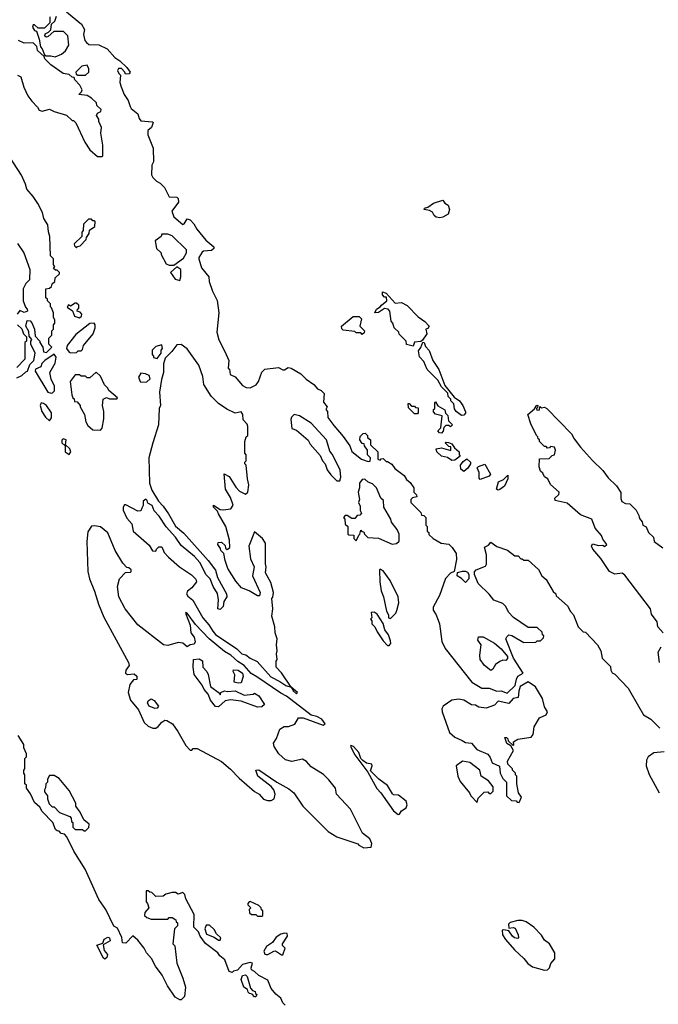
# Model space of a CAD drawing. Extents: x 2029662 to 2246637, y 225654 to 401419.
# Tile 294 of 349: x 2202545 to 2206815, y 255170 to 261755. Entities that reach past the tile are written whole.
import ezdxf

# ---------------------------------------------------------------- set-up
doc = ezdxf.new("R2010")
doc.units = 0

msp = doc.modelspace()

# ---------------------------------------------------------------- linework, layer by layer
at = {"layer": '0CON20XD'}
for points in [[(2202747.5, 261775), (2202747, 261733), (2202710.7, 261699.3), (2202668.3, 261698.3), (2202645, 261720), (2202635, 261720), (2202630, 261705), (2202643.6, 261683.6), (2202657.5, 261677.5), (2202675.7, 261625.7), (2202683, 261573), (2202695, 261560), (2202710, 261520), (2202722.5, 261512.5), (2202753.9, 261513.9), (2202783, 261507), (2202825, 261523.8), (2202852.3, 261547.7), (2202872.5, 261585), (2202867, 261647), (2202837, 261677), (2202773, 261677), (2202735, 261642.5), (2202725, 261637.5), (2202713.3, 261645), (2202715, 261660), (2202738.3, 261671.7), (2202752.5, 261687.5), (2202757.5, 261725), (2202780, 261745), (2202791.2, 261778.8)], [(2202858.3, 261808.3), (2202957.5, 261725), (2202979.3, 261689.3), (2202972.5, 261655), (2202980, 261615), (2202991.7, 261601.7), (2203008.3, 261588.3), (2203075, 261587.5), (2203130.7, 261560.7), (2203181.4, 261501.4), (2203215, 261479.2), (2203261.2, 261435), (2203282.5, 261405), (2203277, 261393), (2203251.7, 261391.7), (2203247.5, 261405), (2203225, 261427.5), (2203205, 261427.5), (2203200, 261415), (2203207.5, 261395), (2203220, 261385), (2203213.8, 261335), (2203222.5, 261305), (2203243.9, 261253.9), (2203270, 261215), (2203282.5, 261175), (2203290.7, 261160.7), (2203335, 261126.2), (2203343.3, 261093.3), (2203355, 261077.5), (2203432.5, 261072.5), (2203436.4, 261066.4), (2203426.1, 261033.9), (2203402.5, 261015), (2203402.5, 260985), (2203437.5, 260895), (2203440, 260805), (2203428.3, 260781.7), (2203427, 260717), (2203435, 260700), (2203460, 260675), (2203485, 260662.5), (2203513, 260633), (2203545, 260570), (2203595, 260567.5), (2203605, 260560), (2203606.2, 260535), (2203563.3, 260475), (2203576.4, 260436.4), (2203635, 260386.2), (2203645, 260390), (2203665, 260422.5), (2203685, 260416.2), (2203710.3, 260390.3), (2203728.6, 260355), (2203789.9, 260279.9), (2203843.3, 260235), (2203842.5, 260225), (2203828, 260212), (2203774.1, 260205.9), (2203765, 260200), (2203743.3, 260165), (2203743.3, 260155), (2203760, 260095), (2203810, 260035), (2203812.5, 260005), (2203835, 259940), (2203866.4, 259876.4), (2203877.5, 259795), (2203863.3, 259665), (2203876.7, 259615), (2203916.2, 259535), (2203942.5, 259475), (2203940, 259425), (2203947, 259417), (2203951.7, 259381.7), (2203985, 259367.5), (2204035, 259307.5), (2204060, 259295), (2204085, 259293.3), (2204126.4, 259313.6), (2204142.5, 259335), (2204163, 259397), (2204183, 259417), (2204275, 259430), (2204305, 259412.5), (2204315, 259412.5), (2204340.7, 259429.3), (2204360, 259425), (2204425, 259386.7), (2204460.7, 259350.7), (2204512.5, 259315), (2204537, 259287), (2204560, 259275), (2204580, 259255), (2204577, 259197), (2204600, 259165), (2204593, 259147), (2204602.5, 259135), (2204606, 259095), (2204645, 259040), (2204708.3, 258968.3), (2204752.5, 258905), (2204766.7, 258866.7), (2204830, 258815), (2204875, 258800), (2204888.3, 258801.7), (2204890, 258825), (2204870, 258845), (2204870, 258875), (2204850, 258905), (2204848.3, 258918.3), (2204835, 258920), (2204820, 258945), (2204821.7, 258968.3), (2204841.7, 258988.3), (2204855, 258990), (2204870, 258975), (2204871.7, 258961.7), (2204890, 258945), (2204891.7, 258911.7), (2204940, 258865), (2204940, 258815), (2204955, 258810), (2204961.7, 258818.3), (2204975, 258820), (2204995, 258800), (2205005, 258800), (2205033, 258783), (2205053.6, 258753.6), (2205116.4, 258706.4), (2205130.7, 258680.7), (2205155, 258660), (2205180, 258625), (2205180, 258595), (2205198.3, 258578.3), (2205200, 258565), (2205171.7, 258558.3), (2205160, 258545), (2205160, 258525), (2205218.3, 258468.3), (2205228.3, 258458.3), (2205231.7, 258441.7), (2205248.3, 258438.3), (2205260, 258425), (2205260, 258375), (2205270, 258365), (2205270, 258335), (2205280, 258325), (2205281.7, 258311.7), (2205310, 258285), (2205363, 258253), (2205415, 258247.5), (2205437.5, 258225), (2205462.5, 258185), (2205466.7, 258145), (2205450, 258065), (2205425, 258052.5), (2205392, 258018), (2205352.5, 257905), (2205310, 257825), (2205310, 257805), (2205330, 257775), (2205351.2, 257715), (2205367, 257597), (2205389.3, 257549.3), (2205568, 257325), (2205634.2, 257284.2), (2205685, 257283.3), (2205735, 257263.3), (2205765, 257267.5), (2205805, 257250), (2205858.8, 257301.2), (2205866.7, 257345), (2205876.7, 257365), (2205912.5, 257385), (2205846.7, 257485), (2205796.7, 257615), (2205801.7, 257628.3), (2205815, 257640), (2205835, 257637.5), (2205915, 257590), (2205997, 257593), (2206005, 257600), (2206028.3, 257601.7), (2206048.3, 257621.7), (2206050, 257635), (2206041.7, 257641.7), (2206038.3, 257658.3), (2206005, 257690), (2205945, 257690), (2205847, 257757), (2205813.6, 257793.6), (2205795, 257830), (2205775, 257850), (2205715, 257872.5), (2205683.9, 257913.9), (2205610, 257985), (2205586.2, 258045), (2205586.7, 258063.3), (2205597.5, 258075), (2205660, 258100), (2205666.7, 258113.3), (2205666, 258175), (2205652.5, 258227.5), (2205679.3, 258240.7), (2205695, 258260), (2205735, 258232.5), (2205807, 258207), (2205855, 258170), (2205878.3, 258168.3), (2205895, 258150), (2205905, 258150), (2205915, 258140), (2205945, 258140), (2206015, 258077.5), (2206036.7, 258036.7), (2206065, 258010), (2206111.7, 257931.7), (2206130, 257915), (2206131.7, 257901.7), (2206207.5, 257835), (2206227.5, 257797.5), (2206247.5, 257775), (2206280, 257695), (2206311.7, 257661.7), (2206328.3, 257658.3), (2206407.5, 257575), (2206430, 257535), (2206440, 257485), (2206495, 257430), (2206497.5, 257405), (2206507, 257387), (2206525, 257377.5), (2206612.5, 257285), (2206682.5, 257165)], [(2203095, 260840), (2203100, 260845), (2203100, 260915), (2203087.5, 260995), (2203092.5, 261035), (2203073.3, 261075), (2203075, 261090), (2203057.5, 261115), (2203065, 261130), (2203088.3, 261141.7), (2203090, 261155), (2203061.7, 261181.7), (2203058.3, 261198.3), (2203025, 261230), (2202995, 261247.5), (2202940, 261255), (2202958.3, 261271.7), (2202962.5, 261285), (2202946.1, 261316.1), (2202913, 261353), (2202908.3, 261368.3), (2202895, 261370), (2202875, 261387.5), (2202835, 261396.2), (2202752.5, 261452.5), (2202713.6, 261493.6), (2202708.3, 261508.3), (2202665, 261550), (2202660, 261575), (2202635, 261600), (2202575, 261597.5), (2202536.4, 261616.4)], [(2202933, 261383), (2202985, 261383.3), (2203007.5, 261405), (2203007, 261427), (2202995, 261450), (2202960, 261445), (2202920, 261405), (2202921.7, 261391.7), (2202933, 261383)], [(2202530, 261385), (2202553, 261373), (2202573, 261303), (2202600, 261245), (2202625, 261210), (2202665, 261170), (2202675, 261150), (2202695, 261142.5), (2202745, 261156.7), (2202775, 261140), (2202857, 261117), (2202895, 261080), (2202905, 261080), (2202920, 261065), (2202981.2, 260935), (2203013.3, 260885), (2203065, 260840), (2203095, 260840)], [(2202525, 259360), (2202560, 259375), (2202585, 259400), (2202596.4, 259403.6), (2202611.7, 259448.3), (2202640, 259475), (2202647.5, 259525), (2202620, 259585), (2202620, 259605), (2202626.7, 259616.7), (2202608.3, 259638.3), (2202605, 259670), (2202586.7, 259705), (2202595, 259742.5), (2202615, 259741.2), (2202627, 259727), (2202644, 259685), (2202648.3, 259638.3), (2202680, 259605), (2202680, 259595), (2202700, 259565), (2202703.6, 259533.6), (2202725, 259530), (2202760, 259565), (2202740, 259585), (2202740, 259625), (2202760, 259645), (2202760, 259675), (2202770, 259685), (2202770, 259715), (2202780, 259725), (2202780, 259745), (2202770, 259765), (2202770, 259795), (2202758.3, 259828.3), (2202750, 259835), (2202750, 259855), (2202730, 259875), (2202730, 259885), (2202720, 259895), (2202720, 259955), (2202745, 259960), (2202758.3, 259971.7), (2202761.7, 259988.3), (2202780, 260005), (2202781.7, 260028.3), (2202810, 260055), (2202810, 260065), (2202795, 260080), (2202785, 260080), (2202771.7, 260091.7), (2202780, 260105), (2202770, 260115), (2202770, 260155), (2202750, 260175), (2202747.5, 260305), (2202737, 260337), (2202733.9, 260383.9), (2202706.7, 260425), (2202696.7, 260465), (2202666.7, 260525), (2202635, 260572.5), (2202591.7, 260621.7), (2202583.8, 260655), (2202556.7, 260715), (2202445, 260887.5)], [(2205355, 260428.9), (2205328.8, 260435), (2205315.7, 260445), (2205305, 260468), (2205285, 260478.6), (2205250, 260485), (2205252.5, 260495), (2205275, 260502), (2205311.8, 260528.2), (2205375, 260548), (2205388.8, 260528.8), (2205410, 260515), (2205420, 260485), (2205409.2, 260455), (2205375, 260434.4), (2205355, 260428.9)], [(2202925, 260230), (2202931.7, 260238.3), (2202948.3, 260241.7), (2202990, 260285), (2202991.7, 260298.3), (2203010, 260325), (2203011.7, 260348.3), (2203048.3, 260371.7), (2203050, 260405), (2203045, 260410), (2203035, 260410), (2203025, 260420), (2203005, 260420), (2202971.7, 260388.3), (2202970, 260345), (2202960, 260335), (2202960, 260305), (2202910, 260255), (2202911.7, 260241.7), (2202925, 260230)], [(2203575, 260112.5), (2203639.3, 260160.7), (2203660, 260195), (2203660, 260215), (2203565, 260310), (2203535, 260320), (2203495, 260320), (2203490, 260305), (2203450, 260275), (2203460, 260225), (2203490, 260195), (2203490, 260185), (2203525, 260122.5), (2203545, 260112.5), (2203575, 260112.5)], [(2202529.3, 260259.3), (2202572.5, 260195), (2202612.5, 260085), (2202610, 260015), (2202585, 259990), (2202567.5, 259955), (2202567.5, 259875), (2202583, 259833), (2202595, 259820), (2202596.7, 259805), (2202575, 259797.5), (2202545, 259810), (2202527.5, 259785)], [(2203615, 260010), (2203622.5, 260035), (2203622.5, 260085), (2203595, 260102.5), (2203552.5, 260065), (2203585, 260020), (2203615, 260010)], [(2205175, 259572.5), (2205131.7, 259581.7), (2205130, 259605), (2205081.7, 259651.7), (2205080, 259665), (2205050, 259695), (2205040, 259725), (2205028.3, 259738.3), (2205020, 259805), (2205008.3, 259818.3), (2204985, 259822.5), (2204945, 259796.2), (2204920, 259795), (2204930.4, 259819.5), (2204956.4, 259833.6), (2204963.6, 259846.4), (2205000, 259875), (2204998.3, 259898.3), (2204985, 259900), (2204970, 259915), (2204970, 259935), (2204995, 259926.2), (2205055, 259860), (2205097, 259863), (2205135, 259843.3), (2205208.3, 259768.3), (2205255, 259736.2), (2205282.5, 259705), (2205275, 259690), (2205260, 259685), (2205266.7, 259655), (2205237.5, 259612.5), (2205227.5, 259602.5), (2205185, 259597.5), (2205175, 259572.5)], [(2202945, 259760), (2202958.3, 259771.7), (2202960, 259785), (2202948.3, 259798.3), (2202930, 259805), (2202931.7, 259818.3), (2202940, 259825), (2202940, 259845), (2202925, 259860), (2202915, 259860), (2202885, 259840), (2202871.7, 259848.3), (2202861.7, 259831.7), (2202898.3, 259808.3), (2202911.7, 259771.7), (2202945, 259760)], [(2202530, 259715), (2202558.3, 259688.3), (2202570, 259655), (2202590, 259635), (2202590, 259605), (2202580, 259595), (2202580, 259485), (2202525, 259430)], [(2202885, 259527.5), (2202925, 259530), (2202935, 259540), (2202955, 259540), (2202965, 259550), (2202972.5, 259575), (2203036.7, 259655), (2203048.8, 259695), (2203048.8, 259715), (2203042.5, 259725), (2203015, 259723.8), (2202921.4, 259648.6), (2202862.5, 259575), (2202857.5, 259555), (2202875, 259532.5), (2202885, 259527.5)], [(2204835, 259650), (2204825, 259660), (2204795, 259660), (2204785, 259670), (2204708.3, 259678.3), (2204698.3, 259688.3), (2204697.5, 259705), (2204775, 259770), (2204815, 259770), (2204830, 259755), (2204820, 259705), (2204850, 259675), (2204848.3, 259661.7), (2204835, 259650)], [(2204395, 257247.5), (2204402.5, 257255), (2204360, 257290), (2204296.1, 257386.1), (2204260, 257425), (2204260, 257465), (2204267.5, 257475), (2204262.5, 257515), (2204267.5, 257535), (2204262.5, 257575), (2204266.7, 257615), (2204253.6, 257653.6), (2204251.2, 257695), (2204230, 257765), (2204237.5, 257815), (2204230, 257885), (2204237, 257893), (2204242.5, 257925), (2204225, 257990), (2204187.5, 258055), (2204192.5, 258095), (2204187.5, 258115), (2204187.5, 258255), (2204167.5, 258285), (2204115, 258330), (2204077.5, 258235), (2204088.3, 258148.3), (2204112.5, 258095), (2204102.5, 258035), (2204152.5, 257925), (2204148.3, 257901.7), (2204135, 257902.5), (2204080, 257935), (2204027.5, 257955), (2203989.6, 257999.5), (2203937.5, 258085), (2203918.3, 258138.3), (2203910, 258185), (2203890, 258205), (2203888.3, 258218.3), (2203870, 258245), (2203871.7, 258258.3), (2203895, 258260), (2203918.3, 258238.3), (2203921.7, 258221.7), (2203931.7, 258211.7), (2203950, 258225), (2203947.5, 258275), (2203922.5, 258365), (2203875, 258450), (2203868.3, 258468.3), (2203840, 258495), (2203841.7, 258508.3), (2203885, 258480), (2203905, 258477.5), (2203957, 258483), (2203971.7, 258508.3), (2203955, 258560), (2203920, 258615), (2203911.7, 258718.3), (2203945, 258700), (2203989.3, 258629.3), (2204015, 258602.5), (2204055, 258582.5), (2204070, 258595), (2204076.7, 258645), (2204067.5, 258685), (2204060, 258775), (2204050, 258785), (2204050, 258795), (2204060, 258805), (2204060, 258845), (2204050, 258855), (2204050, 258935), (2204060, 258965), (2204070, 258975), (2204070, 259035), (2204065, 259050), (2204039.3, 259079.3), (2204037.5, 259115), (2204025, 259132.5), (2203985, 259122.5), (2203929.3, 259149.3), (2203875, 259187.5), (2203825, 259237.5), (2203776.7, 259315), (2203769.3, 259369.3), (2203743.3, 259445), (2203665, 259553.3), (2203625, 259582.5), (2203595, 259580), (2203563, 259537), (2203518.3, 259491.7), (2203507, 259453), (2203505.8, 259395), (2203492.3, 259347.7), (2203480.8, 259265), (2203486.7, 259175), (2203477.5, 259155), (2203473.3, 259045), (2203435.7, 258924.3), (2203408.8, 258825), (2203412.5, 258655), (2203429.3, 258609.3), (2203472.5, 258535), (2203505, 258502.5), (2203540.7, 258450.7), (2203587, 258367), (2203641.7, 258321.7), (2203805, 258137.5), (2203855, 258072.5), (2203867.5, 258025), (2203927.5, 257915), (2203930, 257895), (2203910, 257865), (2203905, 257830), (2203885, 257810), (2203870, 257815), (2203873.3, 257875), (2203867, 257917), (2203837.5, 257965), (2203817.5, 258015), (2203791.7, 258041.7), (2203750, 258125), (2203713.9, 258163.9), (2203625, 258237.5), (2203587.5, 258295), (2203525, 258362.5), (2203477.5, 258435), (2203445, 258470), (2203430, 258505), (2203401.7, 258521.7), (2203398.3, 258538.3), (2203388.3, 258548.3), (2203370, 258535), (2203370, 258505), (2203361.7, 258488.3), (2203355, 258470), (2203335, 258467.5), (2203255, 258510), (2203245, 258510), (2203237.5, 258495), (2203236.7, 258475), (2203260.3, 258420.3), (2203295, 258382.5), (2203303.9, 258333.9), (2203411.7, 258241.7), (2203433, 258203), (2203455, 258200), (2203460, 258215), (2203475, 258230), (2203495, 258230), (2203511.7, 258191.7), (2203540.7, 258160.7), (2203612.5, 258095), (2203693, 258043), (2203723, 258013), (2203726.7, 257995), (2203695.5, 257954.5), (2203666.3, 257933.7), (2203660, 257915), (2203668.9, 257898.9), (2203702.5, 257872.5), (2203769.4, 257755), (2203808.8, 257708.8), (2203835.5, 257665), (2203855, 257643.8), (2203997.5, 257547.5), (2204030, 257515), (2204056.2, 257506.2), (2204085, 257484), (2204132.5, 257462.5), (2204225, 257361.2), (2204285, 257329.2), (2204325, 257301.4), (2204360, 257290), (2204375, 257263.3), (2204395, 257247.5)], [(2205498.3, 259108.3), (2205463.6, 259133.6), (2205453, 259153), (2205447.5, 259185), (2205427.5, 259205), (2205427, 259217), (2205410, 259235), (2205407.5, 259257.5), (2205365, 259300), (2205340, 259345), (2205270, 259415), (2205248.3, 259468.3), (2205219.3, 259499.3), (2205210.7, 259539.3), (2205228.3, 259561.7), (2205241.7, 259598.3), (2205250, 259595), (2205259.3, 259569.3), (2205283.3, 259543.3), (2205306.7, 259476.7), (2205347.5, 259415), (2205387.5, 259307.5), (2205450.7, 259230.7), (2205485.9, 259205.9), (2205507.5, 259175), (2205527, 259133), (2205527, 259123), (2205515, 259110), (2205498.3, 259108.3)], [(2202755, 259257.5), (2202765, 259260), (2202777, 259273), (2202777.5, 259305), (2202755, 259350), (2202747.5, 259395), (2202783, 259457), (2202788.8, 259498.8), (2202775, 259517.5), (2202712.5, 259475), (2202693.9, 259456.1), (2202685.9, 259434.1), (2202651.7, 259418.3), (2202648, 259405), (2202733.8, 259265), (2202755, 259257.5)], [(2203465, 259490), (2203490, 259525), (2203490, 259545), (2203500, 259555), (2203495, 259580), (2203455, 259570), (2203430, 259545), (2203430, 259515), (2203440, 259505), (2203440, 259495), (2203465, 259490)], [(2203085, 259010), (2203096.4, 259023.6), (2203106.7, 259085), (2203106.7, 259135), (2203097.5, 259175), (2203103, 259217), (2203125, 259227.5), (2203145, 259220), (2203195, 259220), (2203200, 259225), (2203140, 259275), (2203135, 259290), (2203113, 259313), (2203085, 259370), (2203057, 259397), (2203015, 259360), (2202995, 259360), (2202985, 259370), (2202955, 259370), (2202945, 259380), (2202915, 259380), (2202882.5, 259335), (2202892.5, 259245), (2202900, 259225), (2202908.3, 259218.3), (2202911.7, 259201.7), (2202928.3, 259198.3), (2202950, 259175), (2202950, 259165), (2202977.5, 259115), (2202987.5, 259065), (2203000.7, 259040.7), (2203033, 259013), (2203085, 259010)], [(2203355, 259330), (2203395, 259332.5), (2203417, 259353), (2203410, 259375), (2203387, 259387), (2203355, 259390), (2203340, 259365), (2203350, 259335), (2203355, 259330)], [(2202745, 259072.5), (2202756.8, 259093.2), (2202756.5, 259125), (2202724.5, 259175), (2202705, 259188.8), (2202687.5, 259192.5), (2202682.9, 259175), (2202693.7, 259133.7), (2202717.8, 259097.8), (2202745, 259072.5)], [(2205205, 259120), (2205185, 259120), (2205145, 259160), (2205141.7, 259188.3), (2205148.3, 259188.3), (2205165, 259170), (2205185, 259170), (2205191.7, 259161.7), (2205208.3, 259158.3), (2205210, 259125), (2205205, 259120)], [(2205365, 258990), (2205351.7, 258991.7), (2205340, 259005), (2205360, 259025), (2205370, 259105), (2205325, 259117.5), (2205313, 259133), (2205313, 259147), (2205320, 259155), (2205320, 259195), (2205325, 259200), (2205341.7, 259171.7), (2205387.5, 259145), (2205393, 259123), (2205407, 259107), (2205411.7, 259071.7), (2205440, 259045), (2205425, 259032.5), (2205415, 259040), (2205395, 259040), (2205381.7, 259028.3), (2205377, 259003), (2205365, 258990)], [(2206847.5, 257655), (2206812.5, 257695), (2206808, 257728), (2206769.3, 257779.3), (2206762, 257815), (2206590.6, 258040.6), (2206572.7, 258052.7), (2206525, 258045.8), (2206488.8, 258065), (2206431.7, 258151.7), (2206377.5, 258215), (2206367.5, 258235), (2206375, 258250), (2206415, 258237.5), (2206445, 258240), (2206455, 258232.5), (2206470, 258245), (2206445, 258280), (2206436.2, 258306.2), (2206392.5, 258355), (2206370, 258415), (2206295, 258442.5), (2206205, 258522.5), (2206125, 258540), (2206123.3, 258555), (2206150.7, 258579.3), (2206151.2, 258595), (2206095, 258647.5), (2206076.7, 258685), (2206055, 258697.5), (2206042.3, 258722.3), (2206027.5, 258735), (2206017.5, 258765), (2206021.7, 258818.3), (2206085, 258820), (2206105, 258840), (2206120, 258845), (2206126.7, 258875), (2206120, 258895), (2206095, 258900), (2206088.3, 258891.7), (2206075, 258890), (2206065, 258900), (2206055, 258900), (2206020, 258935), (2206020, 258945), (2206011.7, 258951.7), (2206010, 258965), (2206000, 258975), (2205962.7, 259052.7), (2205942.5, 259115), (2205988.3, 259151.7), (2206003, 259177), (2206010, 259175), (2206008.3, 259161.7), (2206000, 259155), (2206003, 259143), (2206020, 259145), (2206022.5, 259167.5), (2206035, 259160), (2206055, 259162.5), (2206070, 259155), (2206235, 258986.2), (2206252.2, 258952.2), (2206295.8, 258895.8), (2206376.1, 258806.1), (2206445, 258740), (2206480, 258690), (2206535, 258636.7), (2206563.9, 258593.9), (2206563.9, 258553.9), (2206572.3, 258532.3), (2206595, 258520), (2206625, 258518), (2206666, 258475), (2206685, 258440), (2206689.3, 258419.3), (2206707.7, 258397.7), (2206712.5, 258375), (2206735, 258362.5), (2206748.8, 258325), (2206783.8, 258295), (2206786.7, 258265), (2206845, 258223.3)], [(2204685, 258670), (2204692.5, 258695), (2204687.5, 258745), (2204635, 258850), (2204618.3, 258868.3), (2204596.1, 258946.1), (2204495, 259057.5), (2204416.1, 259106.1), (2204380, 259115), (2204363, 259097), (2204358.3, 259081.7), (2204365, 259020), (2204395, 259010), (2204473, 258943), (2204487, 258917), (2204555, 258840), (2204570, 258805), (2204587.5, 258785), (2204600, 258745), (2204625, 258710), (2204665, 258670), (2204685, 258670)], [(2202875, 258847.5), (2202885.8, 258864.2), (2202880, 258885), (2202851.7, 258911.7), (2202855.7, 258945), (2202835, 258951.2), (2202826.1, 258943.9), (2202826.2, 258925), (2202850, 258905), (2202850, 258865), (2202875, 258847.5)], [(2205435, 258807.5), (2205406.2, 258826.2), (2205365, 258836.7), (2205333.3, 258865), (2205330, 258885), (2205365, 258892.5), (2205427, 258873), (2205428.3, 258898.3), (2205415, 258900), (2205390, 258925), (2205395, 258930), (2205413, 258927), (2205435, 258917.5), (2205451.7, 258891.7), (2205482.5, 258865), (2205482.5, 258845), (2205490, 258835), (2205455, 258810), (2205435, 258807.5)], [(2205515, 258733.3), (2205495, 258750), (2205492.5, 258775), (2205510.7, 258799.3), (2205535, 258817.5), (2205560, 258795), (2205560, 258785), (2205542.5, 258755), (2205515, 258733.3)], [(2205625, 258680), (2205618.3, 258688.3), (2205616.4, 258726.4), (2205603, 258757), (2205612.5, 258767.5), (2205655, 258782.5), (2205692.5, 258715), (2205685, 258702.5), (2205625, 258680)], [(2205035, 258247.5), (2205065, 258252.5), (2205081.7, 258268.3), (2205082.5, 258315), (2205070, 258345), (2205030, 258395), (2205027.5, 258415), (2204980, 258495), (2204978.3, 258538.3), (2204960, 258555), (2204930, 258625), (2204905, 258650), (2204875, 258662.5), (2204851.7, 258681.7), (2204835, 258680), (2204817.5, 258655), (2204816.4, 258623.6), (2204807.5, 258595), (2204817.5, 258545), (2204810, 258525), (2204821.7, 258501.7), (2204822.5, 258472.5), (2204830, 258455), (2204818.3, 258441.7), (2204801.7, 258438.3), (2204785, 258420), (2204765, 258420), (2204735, 258440), (2204721.7, 258438.3), (2204710, 258425), (2204720, 258415), (2204721.7, 258381.7), (2204740, 258365), (2204740, 258315), (2204745, 258310), (2204778.3, 258308.3), (2204780, 258285), (2204795, 258270), (2204811.7, 258308.3), (2204820, 258315), (2204825, 258340), (2204831.7, 258331.7), (2204845, 258330), (2204850, 258315), (2204873, 258293), (2204945, 258287.5), (2205035, 258247.5)], [(2205745, 258607.5), (2205733.3, 258615), (2205747.5, 258665), (2205780, 258680), (2205808.3, 258708.3), (2205810, 258685), (2205786.2, 258635), (2205755, 258613.8), (2205745, 258607.5)], [(2204845, 256217.5), (2204895, 256220), (2204900, 256245), (2204886.1, 256276.1), (2204837.5, 256315), (2204757.5, 256475), (2204662.5, 256575), (2204657.5, 256615), (2204611.7, 256671.7), (2204576.1, 256706.1), (2204495, 256757.5), (2204463, 256793), (2204435, 256810), (2204365, 256793.3), (2204322.5, 256805), (2204277.5, 256845), (2204247.5, 256895), (2204243, 256917), (2204261.7, 256948.3), (2204285, 257010), (2204313, 257027), (2204341.7, 257028.3), (2204385, 257042.5), (2204410, 257085), (2204440, 257085), (2204575, 257037.5), (2204587.5, 257045), (2204565, 257076.2), (2204531.2, 257095), (2204493.1, 257103.1), (2204329.9, 257229.9), (2204290.4, 257250.4), (2204129.8, 257359.8), (2204092, 257382), (2204045, 257436.9), (2204002.8, 257462.8), (2203955.7, 257505), (2203915, 257528.8), (2203811.2, 257615), (2203720.4, 257710.4), (2203665, 257785.8), (2203655, 257790), (2203654.1, 257785.9), (2203685.7, 257705), (2203690, 257655), (2203712, 257625), (2203718.8, 257595), (2203710.7, 257579.3), (2203685.7, 257574.3), (2203665, 257560), (2203635, 257584.2), (2203605, 257590), (2203535, 257570.6), (2203506.7, 257575), (2203335, 257708), (2203249.2, 257815), (2203208, 257895), (2203198.8, 257965), (2203213.3, 258015), (2203251.7, 258058.3), (2203285, 258060), (2203290, 258065), (2203290, 258075), (2203275, 258090), (2203261.7, 258091.7), (2203235, 258120), (2203183.3, 258205), (2203135, 258322.5), (2203085, 258362.5), (2203045, 258370), (2203025, 258366.7), (2203000.8, 258329.2), (2202993.8, 258265), (2203001.2, 258065), (2203011.2, 258015), (2203045, 257932.5), (2203070.8, 257845), (2203108.3, 257758.3), (2203273.3, 257455), (2203276.2, 257435), (2203253.8, 257405), (2203252.5, 257385), (2203266.4, 257376.4), (2203309.3, 257379.3), (2203327.5, 257365), (2203328.3, 257341.7), (2203305, 257340), (2203280.7, 257309.3), (2203271.2, 257255), (2203286.2, 257205), (2203338.3, 257138.3), (2203376.7, 257055), (2203405, 257030), (2203435, 257017.5), (2203455, 257017.5), (2203471.7, 257028.3), (2203495, 257057.5), (2203515, 257070), (2203528.3, 257068.3), (2203566.7, 257045), (2203603.3, 256995), (2203655, 256900), (2203685, 256870), (2203695, 256870), (2203705, 256880), (2203731.7, 256881.7), (2203893.6, 256793.6), (2203955, 256743.3), (2204012.1, 256682.1), (2204115, 256594.2), (2204145.6, 256575.6), (2204175, 256542), (2204202.8, 256532.8), (2204226.9, 256533.1), (2204246, 256545), (2204253.8, 256575), (2204243.6, 256603.6), (2204225.9, 256625.9), (2204136.7, 256695), (2204123.8, 256735), (2204145, 256738.8), (2204265, 256656), (2204345, 256612), (2204378.8, 256585), (2204438.8, 256495), (2204607.5, 256325), (2204665, 256290), (2204805, 256242.5), (2204813.6, 256233.6), (2204845, 256217.5)], [(2205025, 257750), (2205060, 257785), (2205067, 257803), (2205080, 257855), (2205076.7, 257895), (2205022.5, 258005), (2204975, 258070), (2204955, 258080), (2204950, 258075), (2204952.5, 257995), (2204962.5, 257935), (2204977.5, 257895), (2204998.3, 257798.3), (2205010, 257775), (2205010, 257755), (2205025, 257750)], [(2205525, 257990), (2205498.3, 258018.3), (2205470, 258035), (2205471.7, 258058.3), (2205505, 258067.5), (2205525, 258067.5), (2205539.3, 258059.3), (2205547.5, 258045), (2205547.5, 258015), (2205525, 257990)], [(2205015, 257570), (2205026.7, 257583.3), (2205025, 257600), (2205010.7, 257640.7), (2204986.7, 257675), (2204976.1, 257716.1), (2204935, 257780), (2204915, 257792.5), (2204895, 257790), (2204900, 257755), (2204890, 257745), (2204900, 257735), (2204900, 257715), (2204920, 257695), (2204935, 257660), (2204975, 257600), (2205005, 257570), (2205015, 257570)], [(2205695, 257402.5), (2205653.8, 257435), (2205624, 257475), (2205621.2, 257505), (2205630, 257575), (2205607.5, 257605), (2205613, 257627), (2205645, 257627.5), (2205720, 257585), (2205765, 257547.5), (2205807, 257497), (2205807.5, 257482.5), (2205795, 257470), (2205775, 257472.5), (2205755, 257462.5), (2205727, 257443), (2205709.3, 257410.7), (2205695, 257402.5)], [(2206823.8, 257455), (2206813.8, 257525), (2206835, 257560)], [(2204135, 257156.7), (2204025, 257196.7), (2203955, 257206.7), (2203919.3, 257200.7), (2203875, 257160), (2203855, 257162.5), (2203820.8, 257205), (2203804.3, 257244.3), (2203779.2, 257275), (2203764.5, 257304.5), (2203710.8, 257375), (2203704, 257425), (2203707.5, 257475), (2203745, 257481.2), (2203767.3, 257467.3), (2203768.8, 257425), (2203795.7, 257395.7), (2203806.2, 257375), (2203821.2, 257295), (2203880, 257250), (2203885, 257240), (2203890, 257255), (2203915, 257267.5), (2203935, 257262.5), (2203985, 257267.5), (2204045, 257236.7), (2204106.4, 257243.6), (2204115, 257250), (2204143, 257233), (2204182.5, 257175), (2204165, 257160), (2204135, 257156.7)], [(2204005, 257317.5), (2203980, 257325), (2203983.6, 257373.6), (2203972.5, 257395), (2203975, 257406.7), (2204005.8, 257405.8), (2204033.8, 257385), (2204038.3, 257361.7), (2204025, 257320), (2204005, 257317.5)], [(2205885, 256520), (2205900, 256555), (2205880, 256585), (2205870, 256645), (2205870, 256695), (2205860, 256705), (2205860, 256715), (2205840, 256735), (2205840, 256745), (2205810, 256775), (2205807.5, 256795), (2205846.7, 256866.7), (2205828.3, 256898.3), (2205802.5, 256915), (2205790, 256955), (2205800, 256955), (2205810, 256945), (2205811.7, 256931.7), (2205845, 256900), (2205850, 256905), (2205847.5, 256925), (2205875, 256943.8), (2205965, 256956.2), (2205978.1, 256975), (2205986, 257025), (2206020, 257085), (2206065, 257106.7), (2206073.3, 257125), (2206055, 257160), (2206040, 257215), (2205995, 257293.3), (2205945, 257327.5), (2205892.5, 257295), (2205882.5, 257265), (2205878.3, 257221.7), (2205843.9, 257216.1), (2205815, 257182.5), (2205745, 257196.7), (2205719.2, 257170.8), (2205665, 257150), (2205615, 257157.5), (2205591.7, 257171.7), (2205565, 257172.5), (2205515, 257204.2), (2205481.2, 257211.2), (2205435, 257204.2), (2205377, 257163), (2205367.5, 257145), (2205368.8, 257125), (2205418.8, 256988.8), (2205455, 256956.2), (2205504.3, 256934.3), (2205525, 256920.8), (2205565.6, 256915.6), (2205602.5, 256875), (2205675, 256843.3), (2205691.7, 256821.7), (2205703.3, 256785), (2205753, 256763), (2205757.5, 256715), (2205775, 256680), (2205800, 256655), (2205800, 256565), (2205833, 256533), (2205865, 256530), (2205871.7, 256521.7), (2205885, 256520)], [(2203448.3, 257148.3), (2203410, 257165), (2203400, 257185), (2203405, 257200), (2203425, 257212.5), (2203445, 257202.5), (2203472.5, 257165), (2203465, 257150), (2203448.3, 257148.3)], [(2206682.5, 257165), (2206717, 257107), (2206765, 257077.5), (2206825, 257017.5)], [(2204320, 255165), (2204305, 255180), (2204290.7, 255210.7), (2204257, 255237), (2204226.7, 255275), (2204205, 255332.5), (2204143, 255363), (2204115, 255390), (2204095, 255400), (2204092.5, 255415), (2204102.5, 255445), (2204085, 255448.8), (2204033.8, 255436.2), (2204000.7, 255399.3), (2203975, 255392.5), (2203965, 255382.5), (2203945, 255390), (2203916.4, 255466.4), (2203883.6, 255493.6), (2203870, 255515), (2203787, 255577), (2203752.5, 255625), (2203740, 255655), (2203710, 255685), (2203711.7, 255771.7), (2203656.1, 255876.1), (2203650, 255905), (2203635, 255916.7), (2203605, 255907.5), (2203587, 255917), (2203565, 255917.5), (2203523, 255907), (2203505, 255892.5), (2203455, 255890), (2203428.3, 255918.3), (2203415, 255920), (2203405, 255930), (2203391.7, 255928.3), (2203390, 255855), (2203400, 255845), (2203407.5, 255815), (2203382.5, 255785), (2203380, 255765), (2203395, 255750), (2203425, 255740), (2203535, 255740), (2203545, 255750), (2203565, 255750), (2203590, 255735), (2203591.7, 255721.7), (2203600, 255715), (2203600, 255695), (2203580, 255675), (2203570, 255575), (2203581.7, 255561.7), (2203596.7, 255445), (2203636.7, 255345), (2203652.5, 255285), (2203647, 255223), (2203625, 255200), (2203615, 255200), (2203585, 255217.5), (2203533.9, 255293.9), (2203497.5, 255365), (2203452.5, 255425), (2203426.1, 255476.1), (2203392.5, 255515), (2203377.5, 255545), (2203335, 255600), (2203302.5, 255627.5), (2203255, 255580), (2203231.7, 255581.7), (2203227, 255617), (2203198.3, 255678.3), (2203175, 255692.5), (2203121.2, 255805), (2203075, 255870), (2202982.7, 256072.7), (2202906.2, 256195), (2202860, 256290), (2202845, 256307.5), (2202823, 256313), (2202808.3, 256328.3), (2202795, 256330), (2202785, 256340), (2202767.5, 256385), (2202695, 256460), (2202679.3, 256489.3), (2202645, 256520), (2202617, 256577), (2202590, 256615), (2202590, 256635), (2202580, 256645), (2202580, 256705), (2202572.5, 256715), (2202572.5, 256735), (2202580, 256745), (2202580, 256815), (2202590, 256825), (2202590, 256845), (2202572.5, 256885), (2202571.7, 256908.3), (2202535, 256966.7)], [(2205075, 256440), (2205085, 256442.5), (2205098.8, 256465), (2205128.8, 256485), (2205136.2, 256505), (2205128.3, 256528.3), (2205077.7, 256567.7), (2205045, 256570), (2205037, 256577), (2205005, 256633.3), (2204946.7, 256675), (2204891.7, 256731.7), (2204902.5, 256765), (2204900, 256775), (2204865, 256783.3), (2204840, 256800), (2204826.7, 256815), (2204813.3, 256855), (2204776.7, 256895), (2204760, 256900), (2204757.5, 256895), (2204785, 256837.5), (2204873.6, 256723.6), (2204933.2, 256613.2), (2204960, 256585), (2205045, 256463.8), (2205075, 256440)], [(2206855, 256857.5), (2206785, 256852.5), (2206747.5, 256825), (2206737, 256803), (2206733.3, 256765), (2206755, 256707.5), (2206820.8, 256585)], [(2205605, 256520), (2205611.7, 256548.3), (2205651.7, 256588.3), (2205675, 256590), (2205685, 256580), (2205695, 256580), (2205710, 256595), (2205710, 256625), (2205680, 256665), (2205630, 256695), (2205622.5, 256735), (2205555, 256786.2), (2205505, 256796.7), (2205462.5, 256765), (2205473.8, 256695), (2205489.6, 256659.5), (2205552.5, 256585), (2205562.5, 256565), (2205605, 256520)], [(2202985, 256330), (2203008.3, 256351.7), (2203010, 256375), (2202973, 256403), (2202950, 256455), (2202920, 256495), (2202920, 256515), (2202875, 256600), (2202809.3, 256679.3), (2202775, 256700), (2202745, 256700), (2202730, 256675), (2202730, 256655), (2202720, 256645), (2202718.3, 256618.3), (2202710, 256605), (2202711.7, 256591.7), (2202730, 256565), (2202730, 256545), (2202741.7, 256511.7), (2202761.7, 256491.7), (2202775, 256490), (2202811.7, 256451.7), (2202880, 256425), (2202890, 256415), (2202891.7, 256391.7), (2202900, 256385), (2202900, 256355), (2202915, 256340), (2202965, 256340), (2202975, 256330), (2202985, 256330)], [(2204165, 255760), (2204170, 255765), (2204170, 255795), (2204161.7, 255801.7), (2204160, 255815), (2204145, 255830), (2204087, 255857), (2204080, 255855), (2204070, 255845), (2204070, 255835), (2204090, 255815), (2204080, 255805), (2204081.7, 255781.7), (2204095, 255770), (2204125, 255770), (2204135, 255760), (2204165, 255760)], [(2203885, 255600), (2203890, 255615), (2203861.7, 255641.7), (2203845, 255670), (2203815, 255700), (2203791.7, 255698.3), (2203782.5, 255675), (2203795, 255640), (2203845, 255620), (2203875, 255600), (2203885, 255600)], [(2206055, 255397.5), (2206075, 255400), (2206087, 255413), (2206096.4, 255443.6), (2206122.5, 255475), (2206122.5, 255515), (2206087.5, 255575), (2206055, 255600), (2206033, 255633), (2205982.5, 255685), (2205930.7, 255720.7), (2205905, 255731.2), (2205875, 255731.2), (2205825, 255717.5), (2205814.3, 255705.7), (2205815, 255680), (2205845, 255684.2), (2205858.5, 255678.5), (2205878.8, 255635), (2205880, 255615), (2205875, 255610), (2205854.2, 255614.2), (2205840, 255625), (2205815, 255662.5), (2205781.2, 255668.8), (2205770, 255665), (2205772.5, 255635), (2205793.6, 255603.6), (2205853.6, 255533.6), (2205916.4, 255476.4), (2205943.6, 255443.6), (2205975, 255420), (2206055, 255397.5)], [(2204305, 255500), (2204320, 255545), (2204302.5, 255562.5), (2204303.3, 255575), (2204336.4, 255626.4), (2204332.5, 255642.5), (2204316.2, 255646.2), (2204290.4, 255639.5), (2204260.7, 255619.3), (2204236.4, 255583.6), (2204195, 255556.7), (2204176.7, 255525), (2204183.3, 255505), (2204192.3, 255502.3), (2204205, 255502), (2204244.1, 255525.9), (2204255, 255526.7), (2204295, 255500), (2204305, 255500)], [(2203115, 255472.9), (2203105, 255478.8), (2203060, 255565), (2203100, 255580), (2203110, 255605), (2203135, 255618.1), (2203146, 255615), (2203150, 255595), (2203103, 255567), (2203110.6, 255530.6), (2203132, 255502), (2203127.6, 255482.4), (2203115, 255472.9)], [(2204125, 255220), (2204115, 255220), (2204098.3, 255238.3), (2204081.7, 255241.7), (2204071.7, 255251.7), (2204068.3, 255268.3), (2204043.9, 255283.9), (2204026.7, 255335), (2204035, 255362.5), (2204055, 255367.5), (2204067, 255357), (2204088.3, 255278.3), (2204101.7, 255261.7), (2204120, 255255), (2204121.7, 255241.7), (2204130, 255235), (2204125, 255220)]]:
    msp.add_lwpolyline(points, dxfattribs=at)

doc.saveas('drawing.dxf')
